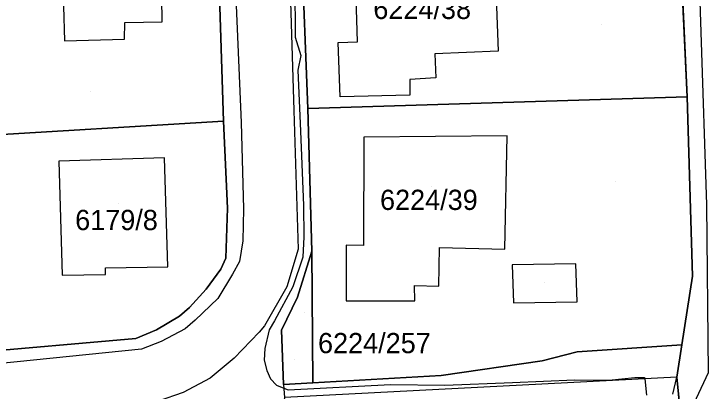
# Model space of a CAD drawing. Extents: x -266199 to -261993, y -1239047 to -1235108.
# Drawn here: x -263970.2 to -263901.5, y -1236224.3 to -1236187 of the extents above; entities that cross this region are included whole.
import ezdxf

# ---------------------------------------------------------------- set-up
doc = ezdxf.new("R2010")
doc.units = 0
for name, color, linetype in [('body_kn', 7, 'Continuous'), ('kladpar_druhypozemkov', 7, 'Continuous'), ('kladpar_hranice', 7, 'Continuous'), ('kladpar_parcelnecisla', 7, 'Continuous'), ('kladpar_plochy', 7, 'Continuous'), ('kladpar_sipky', 7, 'Continuous'), ('tarchy_linie', 7, 'Continuous'), ('zappar_hrandruhpozemk', 7, 'Continuous')]:
    doc.layers.add(name, color=color, linetype=linetype)

msp = doc.modelspace()

# ---------------------------------------------------------------- linework, layer by layer
at = {"layer": 'body_kn'}
for p, q in [((-263955.52, -1236187.74), (-263955.52, -1236187.74)), ((-263959.23, -1236187.81), (-263959.23, -1236187.81)), ((-263965.19, -1236189.64), (-263965.19, -1236189.64)), ((-263965.19, -1236189.64), (-263965.19, -1236189.64)), ((-263959.27, -1236189.47), (-263959.27, -1236189.47)), ((-263942.36, -1236189.25), (-263942.36, -1236189.25)), ((-263938.12, -1236189.78), (-263938.12, -1236189.78)), ((-263936.21, -1236189.72), (-263936.21, -1236189.72)), ((-263941.81, -1236191.08), (-263941.81, -1236191.08)), ((-263928.55, -1236190.91), (-263928.55, -1236190.91)), ((-263922.29, -1236190.66), (-263922.29, -1236190.66)), ((-263942.12, -1236192.54), (-263942.12, -1236192.54)), ((-263928.47, -1236193.28), (-263928.47, -1236193.28)), ((-263931.02, -1236193.45), (-263931.02, -1236193.45)), ((-263937.92, -1236195.15), (-263937.92, -1236195.15)), ((-263931.02, -1236194.99), (-263931.02, -1236194.99)), ((-263903.59, -1236195.15), (-263903.59, -1236195.15)), ((-263942.51, -1236196.51), (-263942.51, -1236196.51)), ((-263941.12, -1236196.31), (-263941.12, -1236196.31)), ((-263941.12, -1236196.31), (-263941.12, -1236196.31)), ((-263949.46, -1236197.58), (-263949.46, -1236197.58)), ((-263947.73, -1236197.69), (-263947.73, -1236197.69)), ((-263941.85, -1236198.55), (-263941.85, -1236198.55)), ((-263935.57, -1236199.16), (-263935.57, -1236199.16)), ((-263921.4, -1236199.03), (-263921.4, -1236199.03)), ((-263965.74, -1236201.53), (-263965.74, -1236201.53)), ((-263955.29, -1236201.2), (-263955.29, -1236201.2)), ((-263949.07, -1236206.18), (-263949.07, -1236206.18)), ((-263947.48, -1236206.23), (-263947.48, -1236206.23)), ((-263941.55, -1236205.9), (-263941.55, -1236205.9)), ((-263901.68, -1236205.85), (-263901.68, -1236205.85)), ((-263941.52, -1236209), (-263941.52, -1236209)), ((-263947.55, -1236209.39), (-263947.55, -1236209.39)), ((-263942.06, -1236210.22), (-263942.06, -1236210.22)), ((-263940.72, -1236210.42), (-263940.72, -1236210.42)), ((-263937.33, -1236209.83), (-263937.33, -1236209.83)), ((-263935.6, -1236209.87), (-263935.6, -1236209.87)), ((-263928.08, -1236210.07), (-263928.08, -1236210.07)), ((-263921.62, -1236210.21), (-263921.62, -1236210.21)), ((-263921.62, -1236210.21), (-263921.62, -1236210.21)), ((-263949.22, -1236211.12), (-263949.22, -1236211.12)), ((-263941.62, -1236211.03), (-263941.62, -1236211.03)), ((-263947.88, -1236211.46), (-263947.88, -1236211.46)), ((-263920.89, -1236211.79), (-263920.89, -1236211.79)), ((-263920.89, -1236211.79), (-263920.89, -1236211.79)), ((-263914.62, -1236211.69), (-263914.62, -1236211.69)), ((-263961.14, -1236212.08), (-263961.14, -1236212.08)), ((-263954.98, -1236211.97), (-263954.98, -1236211.97)), ((-263954.98, -1236211.97), (-263954.98, -1236211.97)), ((-263949.73, -1236212.2), (-263949.73, -1236212.2)), ((-263965.41, -1236212.8), (-263965.41, -1236212.8)), ((-263961.15, -1236212.72), (-263961.15, -1236212.72)), ((-263948.58, -1236212.69), (-263948.58, -1236212.69)), ((-263903.08, -1236212.9), (-263903.08, -1236212.9)), ((-263903.08, -1236212.9), (-263903.08, -1236212.9)), ((-263930.56, -1236213.82), (-263930.56, -1236213.82)), ((-263928.16, -1236213.87), (-263928.16, -1236213.87)), ((-263951.19, -1236214.19), (-263951.19, -1236214.19)), ((-263943.2, -1236213.94), (-263943.2, -1236213.94)), ((-263942.6, -1236213.95), (-263942.6, -1236213.95)), ((-263950.01, -1236215.09), (-263950.01, -1236215.09)), ((-263942.15, -1236214.98), (-263942.15, -1236214.98)), ((-263937.32, -1236215.33), (-263937.32, -1236215.33)), ((-263930.53, -1236215.33), (-263930.53, -1236215.33)), ((-263920.76, -1236215.54), (-263920.76, -1236215.54)), ((-263914.49, -1236215.44), (-263914.49, -1236215.44)), ((-263952.84, -1236216), (-263952.84, -1236216)), ((-263953.81, -1236216.85), (-263953.81, -1236216.85)), ((-263952.27, -1236217.25), (-263952.27, -1236217.25)), ((-263944.41, -1236217.3), (-263944.41, -1236217.3)), ((-263945.42, -1236217.79), (-263945.42, -1236217.79)), ((-263956.09, -1236218.2), (-263956.09, -1236218.2)), ((-263953.26, -1236218.11), (-263953.26, -1236218.11)), ((-263945.92, -1236218.44), (-263945.92, -1236218.44)), ((-263944.93, -1236218.21), (-263944.93, -1236218.21)), ((-263943.73, -1236218.25), (-263943.73, -1236218.25)), ((-263958.14, -1236219.06), (-263958.14, -1236219.06)), ((-263955.63, -1236219.37), (-263955.63, -1236219.37)), ((-263945.39, -1236220.05), (-263945.39, -1236220.05)), ((-263904.13, -1236219.7), (-263904.13, -1236219.7)), ((-263957.59, -1236220.11), (-263957.59, -1236220.11)), ((-263914.48, -1236220.37), (-263914.48, -1236220.37)), ((-263948.41, -1236221.01), (-263948.41, -1236221.01)), ((-263945.43, -1236221.2), (-263945.43, -1236221.2)), ((-263917.94, -1236221.26), (-263917.94, -1236221.26)), ((-263945.19, -1236222.21), (-263945.19, -1236222.21)), ((-263927.94, -1236222.73), (-263927.94, -1236222.73)), ((-263901.52, -1236222.46), (-263901.52, -1236222.46)), ((-263950.79, -1236222.97), (-263950.79, -1236222.97)), ((-263944.81, -1236223.04), (-263944.81, -1236223.04)), ((-263940.64, -1236223.44), (-263940.64, -1236223.44)), ((-263940.64, -1236223.44), (-263940.64, -1236223.44)), ((-263920.88, -1236223.41), (-263920.88, -1236223.41)), ((-263914.74, -1236223.13), (-263914.74, -1236223.13)), ((-263911.33, -1236223.18), (-263911.33, -1236223.18)), ((-263908.76, -1236222.9), (-263908.76, -1236222.9)), ((-263907.81, -1236222.9), (-263907.81, -1236222.9)), ((-263907.79, -1236223.05), (-263907.79, -1236223.05)), ((-263904.63, -1236222.89), (-263904.63, -1236222.89)), ((-263904.63, -1236222.89), (-263904.63, -1236222.89)), ((-263944.23, -1236223.67), (-263944.23, -1236223.67)), ((-263943.53, -1236223.61), (-263943.53, -1236223.61)), ((-263943.53, -1236223.61), (-263943.53, -1236223.61)), ((-263943.5, -1236223.96), (-263943.5, -1236223.96)), ((-263943.08, -1236224.13), (-263943.08, -1236224.13)), ((-263932.94, -1236223.61), (-263932.94, -1236223.61)), ((-263927.55, -1236223.67), (-263927.55, -1236223.67))]:
    msp.add_line(p, q, dxfattribs=at)
at = {"layer": 'kladpar_druhypozemkov'}
for p, q in [((-263912.08, -1236188.04), (-263912.08, -1236188.04)), ((-263962.65, -1236194.61), (-263962.65, -1236194.61)), ((-263910.71, -1236203.54), (-263910.71, -1236203.54)), ((-263928.86, -1236204), (-263928.86, -1236204)), ((-263959.83, -1236205.74), (-263959.83, -1236205.74)), ((-263917.67, -1236213.49), (-263917.67, -1236213.49)), ((-263942.4, -1236221.14), (-263942.4, -1236221.14))]:
    msp.add_line(p, q, dxfattribs=at)
at = {"layer": 'kladpar_hranice'}
for points in [[(-263998.08, -1236230.62), (-263998.08, -1236229.5), (-263998.06, -1236223.33), (-263998.06, -1236221.91), (-263974.74, -1236220.5), (-263958.14, -1236219.06), (-263956.09, -1236218.2), (-263953.81, -1236216.85), (-263952.84, -1236216), (-263951.19, -1236214.19), (-263949.73, -1236212.2), (-263949.22, -1236211.12), (-263949.07, -1236206.18), (-263949.46, -1236197.58), (-263950.24, -1236172.84)], [(-263974.95, -1236173.84), (-263950.24, -1236172.84), (-263949.46, -1236197.58), (-263974.65, -1236199.08), (-263974.58, -1236191.46), (-263974.95, -1236173.84)], [(-263941.12, -1236196.31), (-263941.74, -1236180.26), (-263936.5, -1236179.98), (-263922.73, -1236179.4), (-263904.36, -1236178.51), (-263903.59, -1236195.15), (-263941.12, -1236196.31)], [(-263939.74, -1236296.32), (-263935.82, -1236297.03), (-263934.58, -1236297.27), (-263923.4, -1236283.81), (-263912.8, -1236268.14), (-263907.81, -1236254.71), (-263903.15, -1236237.4), (-263904.63, -1236222.89), (-263904.13, -1236219.7), (-263903.08, -1236212.9), (-263903.59, -1236195.15), (-263904.36, -1236178.51)], [(-263941.74, -1236180.26), (-263941.12, -1236196.31), (-263940.72, -1236210.42), (-263942.15, -1236214.98), (-263943.73, -1236218.25), (-263943.53, -1236223.61), (-263940.64, -1236223.44), (-263927.94, -1236222.73), (-263917.94, -1236221.26), (-263914.48, -1236220.37), (-263904.13, -1236219.7), (-263904.63, -1236222.89), (-263903.15, -1236237.4), (-263903.74, -1236237.3), (-263903.96, -1236237.26)], [(-263903.08, -1236212.9), (-263904.13, -1236219.7), (-263914.48, -1236220.37), (-263917.94, -1236221.26), (-263927.94, -1236222.73), (-263940.64, -1236223.44), (-263940.72, -1236210.42), (-263941.12, -1236196.31), (-263903.59, -1236195.15), (-263903.08, -1236212.9)], [(-263974.74, -1236220.5), (-263974.65, -1236199.08), (-263949.46, -1236197.58), (-263949.07, -1236206.18), (-263949.22, -1236211.12), (-263949.73, -1236212.2), (-263951.19, -1236214.19), (-263952.84, -1236216), (-263953.81, -1236216.85), (-263956.09, -1236218.2), (-263958.14, -1236219.06), (-263974.74, -1236220.5)], [(-263940.64, -1236223.44), (-263943.53, -1236223.61), (-263943.73, -1236218.25), (-263942.15, -1236214.98), (-263940.72, -1236210.42), (-263940.64, -1236223.44)]]:
    msp.add_lwpolyline(points, dxfattribs=at)
at = {"layer": 'kladpar_plochy'}
for p, q in [((-263903.59, -1236195.15), (-263904.36, -1236178.51)), ((-263903.08, -1236212.9), (-263903.59, -1236195.15)), ((-263904.13, -1236219.7), (-263903.08, -1236212.9)), ((-263904.63, -1236222.89), (-263904.13, -1236219.7)), ((-263903.15, -1236237.4), (-263904.63, -1236222.89))]:
    msp.add_line(p, q, dxfattribs=at)
for points in [[(-263974.95, -1236173.84), (-263950.24, -1236172.84), (-263949.46, -1236197.58), (-263974.65, -1236199.08), (-263974.58, -1236191.46)], [(-263941.12, -1236196.31), (-263941.74, -1236180.26), (-263936.5, -1236179.98), (-263922.73, -1236179.4), (-263904.36, -1236178.51), (-263903.59, -1236195.15)], [(-263903.08, -1236212.9), (-263904.13, -1236219.7), (-263914.48, -1236220.37), (-263917.94, -1236221.26), (-263927.94, -1236222.73), (-263940.64, -1236223.44), (-263940.72, -1236210.42), (-263941.12, -1236196.31), (-263903.59, -1236195.15)], [(-263974.74, -1236220.5), (-263974.65, -1236199.08), (-263949.46, -1236197.58), (-263949.07, -1236206.18), (-263949.22, -1236211.12), (-263949.73, -1236212.2), (-263951.19, -1236214.19), (-263952.84, -1236216), (-263953.81, -1236216.85), (-263956.09, -1236218.2), (-263958.14, -1236219.06)], [(-263940.64, -1236223.44), (-263943.53, -1236223.61), (-263943.73, -1236218.25), (-263942.15, -1236214.98), (-263940.72, -1236210.42)]]:
    msp.add_lwpolyline(points, close=True, dxfattribs=at)
for points in [[(-263974.74, -1236220.5), (-263958.14, -1236219.06), (-263956.09, -1236218.2), (-263953.81, -1236216.85), (-263952.84, -1236216), (-263951.19, -1236214.19), (-263949.73, -1236212.2), (-263949.22, -1236211.12), (-263949.07, -1236206.18), (-263949.46, -1236197.58), (-263950.24, -1236172.84)], [(-263941.74, -1236180.26), (-263941.12, -1236196.31), (-263940.72, -1236210.42), (-263942.15, -1236214.98), (-263943.73, -1236218.25), (-263943.53, -1236223.61), (-263940.64, -1236223.44), (-263927.94, -1236222.73), (-263917.94, -1236221.26), (-263914.48, -1236220.37), (-263904.13, -1236219.7), (-263904.63, -1236222.89), (-263903.15, -1236237.4), (-263903.74, -1236237.3), (-263903.96, -1236237.26), (-263905.67, -1236233.28), (-263906.42, -1236232.28), (-263909.64, -1236227.97), (-263933.05, -1236225.73), (-263936.6, -1236225.95), (-263943.67, -1236226.4), (-263956.86, -1236227.23), (-263975.06, -1236228.6)]]:
    msp.add_lwpolyline(points, dxfattribs=at)
at = {"layer": 'kladpar_sipky'}
msp.add_line((-263941.41, -1236216.48), (-263941.41, -1236216.48), dxfattribs=at)
at = {"layer": 'tarchy_linie'}
for points in [[(-263947.81, -1235901.98), (-263947.69, -1235903.35), (-263943.6, -1235905.78), (-263940.03, -1235926.05), (-263933.41, -1235953.88), (-263921.52, -1235995.74), (-263913.18, -1236027.02), (-263907.3, -1236058.84), (-263905.11, -1236095.12), (-263903.91, -1236139.53), (-263902.79, -1236171.66), (-263901.68, -1236205.85), (-263901.52, -1236222.46), (-263904.11, -1236228.02), (-263904.85, -1236229.61), (-263905.45, -1236229.43), (-263905.74, -1236230.7)], [(-263942.42, -1236184.1), (-263942.36, -1236189.25), (-263941.81, -1236191.08), (-263942.12, -1236192.54), (-263941.85, -1236198.55), (-263941.55, -1236205.9), (-263941.52, -1236209), (-263941.62, -1236211.03), (-263942.6, -1236213.95), (-263944.41, -1236217.3), (-263944.93, -1236218.21), (-263945.39, -1236220.05), (-263945.43, -1236221.2), (-263945.19, -1236222.21), (-263944.81, -1236223.04), (-263944.23, -1236223.67), (-263943.5, -1236223.96), (-263943.08, -1236224.13), (-263932.94, -1236223.61), (-263927.55, -1236223.67), (-263920.88, -1236223.41), (-263914.74, -1236223.13), (-263911.33, -1236223.18), (-263908.76, -1236222.9), (-263907.81, -1236222.9), (-263907.79, -1236223.05), (-263907.61, -1236224.67)]]:
    msp.add_lwpolyline(points, dxfattribs=at)
at = {"layer": 'zappar_hrandruhpozemk'}
for p, q in [((-263922.73, -1236179.4), (-263922.29, -1236190.66)), ((-263955.52, -1236187.74), (-263955.67, -1236179.59)), ((-263922.29, -1236190.66), (-263928.55, -1236190.91)), ((-263935.57, -1236199.16), (-263935.6, -1236209.87)), ((-263955.29, -1236201.2), (-263965.74, -1236201.53)), ((-263954.98, -1236211.97), (-263955.29, -1236201.2)), ((-263920.89, -1236211.79), (-263920.76, -1236215.54)), ((-263920.76, -1236215.54), (-263914.49, -1236215.44)), ((-263957.59, -1236220.11), (-263974.77, -1236221.88)), ((-263904.63, -1236222.89), (-263943.43, -1236224.89)), ((-263905.01, -1236224.56), (-263904.63, -1236222.89))]:
    msp.add_line(p, q, dxfattribs=at)
for points in [[(-263950.56, -1236127.8), (-263949.77, -1236149.93), (-263948.78, -1236172.98), (-263947.73, -1236197.69), (-263947.48, -1236206.23), (-263947.55, -1236209.39), (-263947.88, -1236211.46), (-263948.58, -1236212.69), (-263950.01, -1236215.09), (-263952.27, -1236217.25), (-263953.26, -1236218.11), (-263955.63, -1236219.37), (-263957.59, -1236220.11)], [(-263944.26, -1236150.19), (-263943, -1236180.37), (-263942.51, -1236196.51), (-263942.06, -1236210.22), (-263943.2, -1236213.94), (-263945.42, -1236217.79), (-263945.92, -1236218.44), (-263948.41, -1236221.01), (-263950.79, -1236222.97), (-263953.46, -1236224.39), (-263955.93, -1236225.26), (-263959.24, -1236225.96)], [(-263955.67, -1236179.59), (-263955.74, -1236175.89), (-263967.67, -1236176.12), (-263967.55, -1236179.4), (-263965.5, -1236179.32), (-263965.19, -1236189.64)], [(-263928.55, -1236190.91), (-263928.47, -1236193.28), (-263931.02, -1236193.45), (-263931.02, -1236194.99), (-263937.92, -1236195.15), (-263938.12, -1236189.78), (-263936.21, -1236189.72), (-263936.5, -1236179.98)], [(-263965.19, -1236189.64), (-263959.27, -1236189.47), (-263959.23, -1236187.81), (-263955.52, -1236187.74)], [(-263921.62, -1236210.21), (-263921.4, -1236199.03), (-263935.57, -1236199.16)], [(-263965.74, -1236201.53), (-263965.41, -1236212.8), (-263961.15, -1236212.72), (-263961.14, -1236212.08), (-263954.98, -1236211.97)], [(-263935.6, -1236209.87), (-263937.33, -1236209.83), (-263937.32, -1236215.33), (-263930.53, -1236215.33), (-263930.56, -1236213.82), (-263928.16, -1236213.87), (-263928.08, -1236210.07), (-263921.62, -1236210.21)], [(-263914.49, -1236215.44), (-263914.62, -1236211.69), (-263920.89, -1236211.79)], [(-263943.53, -1236223.61), (-263943.43, -1236224.89), (-263943.64, -1236226.23), (-263943.67, -1236226.4)]]:
    msp.add_lwpolyline(points, dxfattribs=at)

# ---------------------------------------------------------------- texts
at = {"layer": 'kladpar_parcelnecisla'}
for s, p in [('6224/38', (-263934.64, -1236187.47)), ('6224/39', (-263933.977, -1236206.35)), ('6179/8', (-263964.137, -1236208.34)), ('6224/257', (-263940.11, -1236220.51))]:
    msp.add_text(s, height=2, dxfattribs=at).set_placement(p)

doc.saveas('drawing.dxf')
